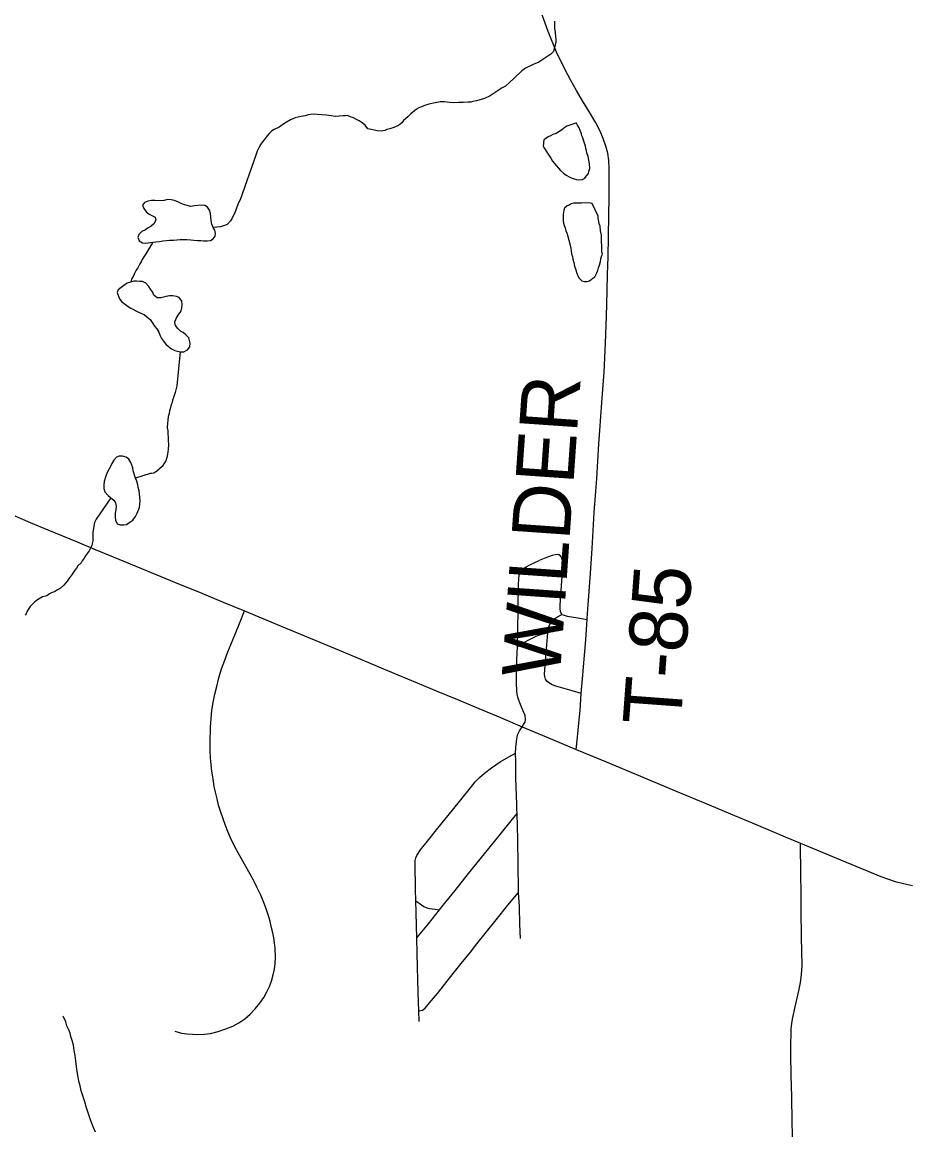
# Model space of a CAD drawing. Extents: x 103424 to 290657, y 38711 to 110967.
# Drawn here: x 214248.751 to 214249.185, y 40214.023 to 40214.565 of the extents above; entities that cross this region are included whole.
import ezdxf

# ---------------------------------------------------------------- set-up
doc = ezdxf.new("R2010")
doc.units = 0
for name, color, linetype in [('GM_X_Minor_Lake', 7, 'Continuous'), ('GM_X_Minor_River', 7, 'Continuous'), ('GM_X_Township_Road', 7, 'Continuous'), ('GM_X_Township_Road_Text', 7, 'Continuous'), ('GM_X_US_Route', 7, 'Continuous')]:
    doc.layers.add(name, color=color, linetype=linetype)

msp = doc.modelspace()

# ---------------------------------------------------------------- linework, layer by layer
at = {"layer": 'GM_X_Minor_Lake'}
for points in [[(214249.0224, 40214.51548), (214249.01785, 40214.51391), (214249.01653, 40214.51295), (214249.0154, 40214.51199), (214249.01408, 40214.51122), (214249.01276, 40214.51044), (214249.01106, 40214.50986), (214249.00992, 40214.50927), (214249.00879, 40214.50869), (214249.00766, 40214.50792), (214249.00671, 40214.50734), (214249.00637, 40214.50411), (214249.00695, 40214.50297), (214249.00811, 40214.50127), (214249.00908, 40214.49976), (214249.01005, 40214.49825), (214249.01095, 40214.49685)], [(214249.01095, 40214.49685), (214249.01487, 40214.49221), (214249.01622, 40214.4909), (214249.01756, 40214.48996), (214249.01947, 40214.48903), (214249.02062, 40214.48847), (214249.02157, 40214.48829), (214249.02272, 40214.48792), (214249.02386, 40214.48774), (214249.02557, 40214.48795), (214249.0267, 40214.48853), (214249.02745, 40214.48949), (214249.02858, 40214.49083), (214249.02875, 40214.49178), (214249.02912, 40214.49331), (214249.02909, 40214.49559), (214249.02829, 40214.49919), (214249.0277, 40214.5009), (214249.0275, 40214.50184), (214249.02729, 40214.50298), (214249.02709, 40214.50412), (214249.0265, 40214.50564), (214249.02611, 40214.50715), (214249.02571, 40214.50829), (214249.02532, 40214.50924), (214249.02512, 40214.51019), (214249.02453, 40214.51189), (214249.02394, 40214.51322), (214249.02317, 40214.51454), (214249.02259, 40214.51548), (214249.0224, 40214.51548)], [(214248.82094, 40214.47768), (214248.8181, 40214.47747), (214248.81639, 40214.47765), (214248.81469, 40214.47764), (214248.81298, 40214.47725), (214248.81128, 40214.47667), (214248.81034, 40214.47533), (214248.81092, 40214.47363), (214248.81226, 40214.47193), (214248.81359, 40214.47099), (214248.81492, 40214.47024), (214248.81645, 40214.46949), (214248.81683, 40214.46798), (214248.8159, 40214.46626), (214248.81458, 40214.46512), (214248.81307, 40214.46416), (214248.81175, 40214.4632), (214248.81005, 40214.46243), (214248.80855, 40214.4609), (214248.80799, 40214.45957), (214248.80876, 40214.45787), (214248.81028, 40214.45693), (214248.81199, 40214.45675), (214248.81539, 40214.45715), (214248.81691, 40214.45735), (214248.81861, 40214.45755), (214248.82031, 40214.45795), (214248.82202, 40214.45796), (214248.82353, 40214.45816), (214248.82543, 40214.45817), (214248.82883, 40214.45857), (214248.83224, 40214.4586), (214248.83395, 40214.45842), (214248.83547, 40214.45824), (214248.83717, 40214.45806), (214248.83888, 40214.45807), (214248.8402, 40214.45789), (214248.84191, 40214.4579), (214248.84361, 40214.45811)], [(214248.84361, 40214.45811), (214248.84493, 40214.45887), (214248.84587, 40214.46021), (214248.84605, 40214.46154), (214248.84566, 40214.46305), (214248.8449, 40214.46438), (214248.84432, 40214.46608), (214248.84393, 40214.46778), (214248.84352, 40214.4712), (214248.84313, 40214.4729), (214248.84217, 40214.47441), (214248.84084, 40214.47516), (214248.83914, 40214.47534), (214248.83573, 40214.47494), (214248.83384, 40214.47474), (214248.83213, 40214.4751), (214248.8308, 40214.47547), (214248.82928, 40214.47622), (214248.82795, 40214.47678), (214248.82605, 40214.47753), (214248.82434, 40214.4779), (214248.82264, 40214.47807), (214248.82094, 40214.47768)], [(214249.03027, 40214.47621), (214249.02874, 40214.47639), (214249.02513, 40214.47635), (214249.02418, 40214.47634), (214249.02228, 40214.47632), (214249.02133, 40214.47631), (214249.02, 40214.47592), (214249.01906, 40214.47534), (214249.01811, 40214.47495), (214249.0168, 40214.47379), (214249.01643, 40214.47284), (214249.01625, 40214.47189), (214249.01607, 40214.47075), (214249.01608, 40214.4698), (214249.0161, 40214.46866), (214249.01611, 40214.4677), (214249.01631, 40214.46657), (214249.0167, 40214.46543), (214249.0171, 40214.46429), (214249.0175, 40214.46278), (214249.01808, 40214.46126), (214249.01832, 40214.46058)], [(214249.01832, 40214.46058), (214249.01948, 40214.45576), (214249.01988, 40214.45425), (214249.02008, 40214.45292), (214249.02029, 40214.45159), (214249.02068, 40214.45026), (214249.02089, 40214.44893), (214249.02129, 40214.44723), (214249.02169, 40214.44552), (214249.02228, 40214.44362), (214249.02287, 40214.44192), (214249.02326, 40214.44097), (214249.02384, 40214.43984), (214249.02519, 40214.43833), (214249.02653, 40214.43796), (214249.02786, 40214.43798), (214249.02899, 40214.43837), (214249.03069, 40214.43953), (214249.03163, 40214.4403), (214249.03256, 40214.44221), (214249.03312, 40214.44335), (214249.03348, 40214.44469), (214249.03385, 40214.44602), (214249.0344, 40214.44774), (214249.03457, 40214.44907), (214249.03494, 40214.45021), (214249.03531, 40214.45136), (214249.0351, 40214.4525), (214249.03509, 40214.45402), (214249.03507, 40214.45573), (214249.03486, 40214.45725), (214249.03484, 40214.45896), (214249.03482, 40214.46067), (214249.03441, 40214.46275), (214249.0342, 40214.46503), (214249.0338, 40214.46617), (214249.0336, 40214.46731), (214249.0332, 40214.46902), (214249.03319, 40214.46997), (214249.03027, 40214.47621)], [(214248.82196, 40214.43064), (214248.82126, 40214.43044), (214248.81937, 40214.43005), (214248.81747, 40214.43003), (214248.81595, 40214.43135), (214248.81518, 40214.43287), (214248.81422, 40214.43419), (214248.81346, 40214.43551), (214248.81193, 40214.43721), (214248.81041, 40214.43796), (214248.80889, 40214.43795), (214248.80738, 40214.43812), (214248.80605, 40214.43812), (214248.80454, 40214.43773), (214248.80284, 40214.43714), (214248.80114, 40214.436), (214248.79982, 40214.43504), (214248.7985, 40214.43389), (214248.79794, 40214.43256), (214248.7991, 40214.42953), (214248.80025, 40214.42802), (214248.80196, 40214.4267), (214248.80329, 40214.42576), (214248.80462, 40214.42501), (214248.80805, 40214.42314), (214248.80976, 40214.42239), (214248.81109, 40214.42183), (214248.81242, 40214.4207), (214248.81413, 40214.41939), (214248.81509, 40214.41787), (214248.81624, 40214.41617), (214248.81738, 40214.41486)], [(214248.81738, 40214.41486), (214248.81835, 40214.41315), (214248.81893, 40214.41145), (214248.81969, 40214.41013), (214248.82065, 40214.4088), (214248.8218, 40214.4073), (214248.82313, 40214.40617), (214248.82446, 40214.40504), (214248.82617, 40214.40429), (214248.82883, 40214.40355), (214248.83053, 40214.40356), (214248.83242, 40214.40452), (214248.83355, 40214.40605), (214248.83373, 40214.40776), (214248.83295, 40214.41041), (214248.83161, 40214.41192), (214248.83028, 40214.41305), (214248.82895, 40214.41361), (214248.82762, 40214.41492), (214248.82647, 40214.41644), (214248.82608, 40214.41814), (214248.82682, 40214.41985), (214248.82776, 40214.42157), (214248.82907, 40214.42328), (214248.82963, 40214.425), (214248.82981, 40214.4267), (214248.82961, 40214.42841), (214248.82827, 40214.43011), (214248.82694, 40214.43067), (214248.82523, 40214.43104), (214248.82353, 40214.43103), (214248.82196, 40214.43064)], [(214248.8069, 40214.34173), (214248.80574, 40214.34533), (214248.80554, 40214.34685), (214248.80515, 40214.34817), (214248.80457, 40214.3495), (214248.80361, 40214.35101), (214248.80228, 40214.35195), (214248.80057, 40214.3525), (214248.79887, 40214.35249), (214248.79755, 40214.3521), (214248.79623, 40214.35058), (214248.79529, 40214.34886), (214248.79473, 40214.34753), (214248.79324, 40214.34486), (214248.79249, 40214.34315), (214248.79212, 40214.34182), (214248.79156, 40214.34011), (214248.79139, 40214.3384), (214248.7914, 40214.33669), (214248.79198, 40214.33499), (214248.79351, 40214.33329), (214248.79484, 40214.33216), (214248.79636, 40214.33104), (214248.79713, 40214.32971), (214248.79752, 40214.32801), (214248.79734, 40214.3263), (214248.79697, 40214.32459), (214248.79699, 40214.32288), (214248.79719, 40214.32117), (214248.79796, 40214.31947)], [(214248.79796, 40214.31947), (214248.79948, 40214.31891), (214248.80118, 40214.31892), (214248.80251, 40214.31912), (214248.8042, 40214.32027), (214248.80552, 40214.32123), (214248.80684, 40214.32295), (214248.80777, 40214.32466), (214248.80889, 40214.32733), (214248.80925, 40214.33074), (214248.80885, 40214.33416), (214248.80865, 40214.33548), (214248.80826, 40214.33719), (214248.80806, 40214.33851), (214248.80748, 40214.34022), (214248.8069, 40214.34173)]]:
    msp.add_lwpolyline(points, dxfattribs=at)
at = {"layer": 'GM_X_Minor_River'}
for points in [[(214249.01193, 40214.56537), (214249.01195, 40214.56404), (214249.01197, 40214.56195), (214249.01219, 40214.55986), (214249.0124, 40214.55777), (214249.01261, 40214.55625), (214249.01262, 40214.5553), (214249.01244, 40214.55435), (214249.01208, 40214.55302), (214249.01135, 40214.55054), (214249.01003, 40214.54919), (214249.00871, 40214.54823), (214249.00664, 40214.54688), (214249.00418, 40214.54534), (214249.00153, 40214.54417), (214248.99983, 40214.54339), (214248.9987, 40214.54281), (214248.99775, 40214.54242), (214248.99587, 40214.54107), (214248.99192, 40214.53723), (214248.99004, 40214.5355), (214248.98797, 40214.53358), (214248.98627, 40214.5328), (214248.98533, 40214.53203), (214248.98382, 40214.53106), (214248.98231, 40214.5301), (214248.98042, 40214.52875), (214248.97759, 40214.52758), (214248.9738, 40214.5264), (214248.9719, 40214.526), (214248.97095, 40214.5258), (214248.96943, 40214.52579), (214248.96715, 40214.52558), (214248.96487, 40214.52555), (214248.9626, 40214.52534), (214248.9605, 40214.52551), (214248.95936, 40214.52569), (214248.95803, 40214.52586), (214248.95594, 40214.52584), (214248.95347, 40214.52544), (214248.95101, 40214.52484), (214248.94873, 40214.52425), (214248.94684, 40214.52347), (214248.94552, 40214.52289), (214248.94438, 40214.52231), (214248.94344, 40214.52154), (214248.94156, 40214.52), (214248.94024, 40214.51865), (214248.93893, 40214.5175), (214248.93799, 40214.51673), (214248.93724, 40214.51558), (214248.93554, 40214.51423), (214248.93327, 40214.51326), (214248.93138, 40214.51267), (214248.92986, 40214.51228), (214248.92892, 40214.51189), (214248.92702, 40214.51149), (214248.92531, 40214.51166), (214248.92054, 40214.51275), (214248.91919, 40214.51445), (214248.91785, 40214.51558), (214248.91632, 40214.51651), (214248.91498, 40214.51726), (214248.91364, 40214.51801), (214248.91249, 40214.51838)], [(214248.91249, 40214.51838), (214248.91058, 40214.51912), (214248.90963, 40214.51911), (214248.9083, 40214.5191), (214248.9066, 40214.51889), (214248.90451, 40214.51868), (214248.9026, 40214.51904), (214248.90032, 40214.5194), (214248.89803, 40214.51956), (214248.89575, 40214.51973), (214248.89404, 40214.5199), (214248.89252, 40214.5197), (214248.89138, 40214.5195), (214248.88986, 40214.5191), (214248.88797, 40214.5187), (214248.88494, 40214.5181), (214248.88267, 40214.51713), (214248.88002, 40214.51539), (214248.8772, 40214.51346), (214248.87474, 40214.5123), (214248.87342, 40214.51152), (214248.87248, 40214.51056), (214248.87135, 40214.50922), (214248.87042, 40214.50788), (214248.8691, 40214.50635), (214248.86817, 40214.5052), (214248.86742, 40214.50367), (214248.8665, 40214.50176), (214248.86576, 40214.49985), (214248.8581, 40214.47792)], [(214248.8581, 40214.47792), (214248.85747, 40214.47677), (214248.85692, 40214.47562), (214248.85636, 40214.47391), (214248.856, 40214.47295), (214248.85526, 40214.47123), (214248.85451, 40214.46971), (214248.85396, 40214.46856), (214248.8534, 40214.4676), (214248.85171, 40214.46588), (214248.85, 40214.46529), (214248.84849, 40214.4647), (214248.8449, 40214.46438)], [(214248.81539, 40214.45715), (214248.81188, 40214.45154), (214248.81095, 40214.45001), (214248.81021, 40214.44867), (214248.80965, 40214.44753), (214248.80909, 40214.44657), (214248.80853, 40214.44562), (214248.80797, 40214.44466), (214248.80723, 40214.44351), (214248.80667, 40214.44256), (214248.8063, 40214.4416), (214248.80574, 40214.44046), (214248.805, 40214.43912), (214248.80481, 40214.43854), (214248.80482, 40214.43778)], [(214248.82883, 40214.40355), (214248.82715, 40214.38693), (214248.82624, 40214.38369), (214248.82551, 40214.38121), (214248.82495, 40214.37988), (214248.82478, 40214.37873), (214248.82441, 40214.37778), (214248.82386, 40214.37568), (214248.82349, 40214.37473), (214248.82332, 40214.3734), (214248.82295, 40214.37187), (214248.82278, 40214.37016), (214248.82261, 40214.36845), (214248.82245, 40214.36654), (214248.82265, 40214.36484), (214248.82267, 40214.36331), (214248.82288, 40214.36199), (214248.8229, 40214.36028), (214248.82311, 40214.358), (214248.82295, 40214.3559), (214248.82277, 40214.35457), (214248.8226, 40214.35343), (214248.82224, 40214.3519), (214248.82169, 40214.35019), (214248.82075, 40214.34885), (214248.82001, 40214.34751), (214248.81737, 40214.3452), (214248.81586, 40214.34424), (214248.81472, 40214.34404), (214248.81415, 40214.34403), (214248.8069, 40214.34173)], [(214248.79484, 40214.33216), (214248.78761, 40214.32171), (214248.78687, 40214.32), (214248.78651, 40214.31828), (214248.78597, 40214.31523), (214248.78599, 40214.3139), (214248.78601, 40214.312), (214248.78602, 40214.31105), (214248.78566, 40214.30972), (214248.78548, 40214.30877), (214248.78474, 40214.30724), (214248.78418, 40214.30628), (214248.78324, 40214.30494), (214248.7825, 40214.30379), (214248.78175, 40214.30264), (214248.78081, 40214.30131), (214248.78026, 40214.30035), (214248.77875, 40214.29881), (214248.77801, 40214.29767), (214248.77726, 40214.29671), (214248.77651, 40214.29575), (214248.77557, 40214.29422), (214248.77464, 40214.29307), (214248.77352, 40214.29135), (214248.77183, 40214.28943), (214248.77014, 40214.28789), (214248.76881, 40214.28712), (214248.7673, 40214.28615), (214248.76617, 40214.28576), (214248.76484, 40214.28518), (214248.76353, 40214.28421), (214248.76144, 40214.28362), (214248.75899, 40214.28227), (214248.75767, 40214.2813), (214248.75673, 40214.28034), (214248.75541, 40214.279), (214248.75466, 40214.27804), (214248.75392, 40214.2767), (214248.75336, 40214.27537), (214248.75299, 40214.27479)], [(214248.78729, 40214.02173), (214248.78632, 40214.024), (214248.78553, 40214.02608), (214248.78474, 40214.02836), (214248.78395, 40214.03082), (214248.78297, 40214.03366), (214248.78218, 40214.0367), (214248.78119, 40214.03954), (214248.7804, 40214.042), (214248.77981, 40214.04447), (214248.77921, 40214.04674), (214248.77881, 40214.04864), (214248.77839, 40214.05149), (214248.77799, 40214.05396), (214248.77776, 40214.05661), (214248.77735, 40214.05927), (214248.77694, 40214.06174), (214248.77653, 40214.0644), (214248.77594, 40214.06667), (214248.77534, 40214.06857), (214248.77494, 40214.07027), (214248.77416, 40214.07217), (214248.77338, 40214.07387), (214248.77279, 40214.07576), (214248.77162, 40214.07823), (214248.77144, 40214.07853)]]:
    msp.add_lwpolyline(points, dxfattribs=at)
at = {"layer": 'GM_X_Township_Road'}
for points in [[(214249.03427, 40214.36721), (214249.03445, 40214.36973), (214249.03526, 40214.38083), (214249.03618, 40214.39359), (214249.03686, 40214.40777), (214249.03731, 40214.42103), (214249.03772, 40214.43329), (214249.0379, 40214.44158), (214249.03808, 40214.44988), (214249.0383, 40214.46011), (214249.03852, 40214.47034), (214249.03859, 40214.47932), (214249.03864, 40214.48829), (214249.03871, 40214.49322), (214249.03852, 40214.4971), (214249.03797, 40214.5008), (214249.03698, 40214.50419), (214249.03569, 40214.50795), (214249.03421, 40214.51159), (214249.03205, 40214.51566), (214249.02946, 40214.51997), (214249.02564, 40214.52632), (214249.02266, 40214.53136), (214249.01978, 40214.53662), (214249.01719, 40214.54161), (214249.01294, 40214.55025), (214249.00887, 40214.56023), (214249.00523, 40214.57022)], [(214249.02783, 40214.27312), (214249.02829, 40214.27997), (214249.02927, 40214.29285), (214249.03026, 40214.30734), (214249.03082, 40214.31612), (214249.03137, 40214.32491), (214249.03202, 40214.33326), (214249.03267, 40214.34161), (214249.03316, 40214.35012), (214249.03365, 40214.35863), (214249.03427, 40214.36721)], [(214248.99604, 40214.22006), (214248.99678, 40214.22119), (214248.99747, 40214.22242), (214248.99777, 40214.22374), (214248.99749, 40214.22561), (214248.99695, 40214.22716), (214248.99588, 40214.22931), (214248.99486, 40214.23178), (214248.99442, 40214.23319), (214248.99401, 40214.23463), (214248.9937, 40214.23608), (214248.99347, 40214.23749), (214248.99329, 40214.24156), (214248.99335, 40214.24766), (214248.99355, 40214.25293), (214248.9938, 40214.25935), (214248.99392, 40214.26697), (214248.99415, 40214.27838), (214248.99436, 40214.28978), (214248.99446, 40214.29231), (214248.99465, 40214.29431), (214248.99508, 40214.29564), (214248.99575, 40214.29683), (214248.9967, 40214.29764), (214248.998, 40214.2984), (214249.00009, 40214.29944), (214249.00447, 40214.30141)], [(214249.01542, 40214.27513), (214249.01485, 40214.27647), (214249.01469, 40214.27804), (214249.01462, 40214.27966), (214249.01526, 40214.28904), (214249.0159, 40214.29841), (214249.01595, 40214.30084), (214249.01538, 40214.30312), (214249.01485, 40214.30374), (214249.01409, 40214.30417), (214249.01314, 40214.30436), (214249.01226, 40214.30432), (214249.0108, 40214.30398), (214249.00847, 40214.30308), (214249.00447, 40214.30141)], [(214248.8261, 40214.07114), (214248.82771, 40214.07067), (214248.82934, 40214.07026), (214248.83194, 40214.06985), (214248.83473, 40214.06966), (214248.83741, 40214.06962), (214248.8407, 40214.06975), (214248.84366, 40214.07013), (214248.84728, 40214.071), (214248.85106, 40214.07226), (214248.85449, 40214.07372), (214248.85749, 40214.07533), (214248.86037, 40214.07727), (214248.86298, 40214.07956), (214248.86546, 40214.08207), (214248.86773, 40214.08483), (214248.86964, 40214.08765), (214248.87117, 40214.09042), (214248.87247, 40214.09308), (214248.87344, 40214.09571), (214248.87426, 40214.09869), (214248.87483, 40214.10157), (214248.87527, 40214.10425), (214248.87543, 40214.10732), (214248.87525, 40214.11186), (214248.87492, 40214.11436), (214248.87452, 40214.11686), (214248.87405, 40214.11934), (214248.8735, 40214.12181), (214248.87291, 40214.12427), (214248.87225, 40214.1267), (214248.87151, 40214.12913), (214248.87071, 40214.13152), (214248.86952, 40214.13441), (214248.86815, 40214.13773), (214248.86634, 40214.14162), (214248.86477, 40214.14481), (214248.86298, 40214.14805), (214248.85872, 40214.15553), (214248.85631, 40214.15997), (214248.85473, 40214.16304), (214248.85346, 40214.16583), (214248.85215, 40214.16884), (214248.85094, 40214.17175), (214248.84974, 40214.17504), (214248.84848, 40214.17876), (214248.84755, 40214.18172), (214248.84678, 40214.18484), (214248.84601, 40214.18818), (214248.84547, 40214.19098), (214248.84486, 40214.1947), (214248.84432, 40214.19837), (214248.84399, 40214.20149), (214248.84366, 40214.20489), (214248.84349, 40214.20856), (214248.84344, 40214.21234), (214248.8436, 40214.22012), (214248.84393, 40214.22406), (214248.84432, 40214.22817), (214248.84497, 40214.23201), (214248.84574, 40214.23606), (214248.84662, 40214.23979), (214248.84766, 40214.24406), (214248.84903, 40214.24844), (214248.85056, 40214.25266), (214248.8521, 40214.25671), (214248.8545, 40214.26258), (214248.85779, 40214.27057), (214248.86031, 40214.27682)], [(214249.02502, 40214.23638), (214249.02058, 40214.23767), (214249.01247, 40214.24006), (214249.0108, 40214.24068), (214249.00937, 40214.2414), (214249.00833, 40214.2423), (214249.00747, 40214.24345), (214249.00709, 40214.24478), (214249.00694, 40214.24592), (214249.00785, 40214.25636), (214249.00867, 40214.26602), (214249.00875, 40214.26746), (214249.00894, 40214.2687), (214249.00937, 40214.26985), (214249.01004, 40214.27104), (214249.01085, 40214.27204), (214249.01199, 40214.27304), (214249.01342, 40214.27399), (214249.01542, 40214.27513), (214249.01666, 40214.27466), (214249.01814, 40214.27423), (214249.02325, 40214.27338), (214249.0278, 40214.27263)], [(214249.02243, 40214.20906), (214249.02311, 40214.21498), (214249.02379, 40214.22187), (214249.02441, 40214.22805), (214249.02502, 40214.23638), (214249.02564, 40214.24365), (214249.02641, 40214.25314), (214249.02718, 40214.26264), (214249.0278, 40214.27263), (214249.02783, 40214.27312)], [(214248.9938, 40214.25935), (214248.99634, 40214.261), (214248.99869, 40214.2624), (214249.00071, 40214.26337)], [(214249.00071, 40214.26337), (214249.00258, 40214.26428), (214249.00412, 40214.26489), (214249.00568, 40214.26539), (214249.00867, 40214.26602)], [(214248.99519, 40214.11651), (214248.99491, 40214.12355), (214248.99474, 40214.13201), (214248.99432, 40214.13905), (214248.99416, 40214.15375), (214248.99402, 40214.16356), (214248.99398, 40214.16489), (214248.99372, 40214.17146), (214248.99356, 40214.17763), (214248.99349, 40214.17998), (214248.99342, 40214.18226), (214248.99305, 40214.19477), (214248.99296, 40214.20293), (214248.99284, 40214.20713), (214248.99301, 40214.21005), (214248.9933, 40214.2129), (214248.99367, 40214.2152), (214248.99402, 40214.21658), (214248.99473, 40214.21817), (214248.99604, 40214.22006)], [(214248.94573, 40214.076), (214248.94547, 40214.08117), (214248.9453, 40214.08539), (214248.94516, 40214.09008), (214248.94502, 40214.09653), (214248.94493, 40214.10236), (214248.9447, 40214.10938), (214248.94451, 40214.11679), (214248.94435, 40214.12267), (214248.94426, 40214.12935), (214248.94407, 40214.13492), (214248.94388, 40214.14046), (214248.9437, 40214.15305), (214248.94377, 40214.15468), (214248.94403, 40214.15596), (214248.94451, 40214.15719), (214248.94636, 40214.15985), (214248.94982, 40214.16409), (214248.95489, 40214.17052), (214248.96193, 40214.17928), (214248.97073, 40214.19022), (214248.97312, 40214.19312), (214248.97528, 40214.19537), (214248.97758, 40214.1974), (214248.98108, 40214.20008), (214248.98527, 40214.20299), (214248.98954, 40214.20545), (214248.99284, 40214.20713)], [(214248.94451, 40214.11679), (214248.9502, 40214.1237), (214248.9557, 40214.13059), (214248.95748, 40214.13282), (214248.96326, 40214.14007), (214248.96978, 40214.14833), (214248.9776, 40214.1579), (214248.98528, 40214.16746), (214248.99128, 40214.17497), (214248.99356, 40214.17763)], [(214249.12842, 40214.0143), (214249.12817, 40214.02673), (214249.12793, 40214.03915), (214249.12772, 40214.04944), (214249.1275, 40214.05974), (214249.12744, 40214.06523), (214249.12762, 40214.06967), (214249.12774, 40214.0722), (214249.12805, 40214.07509), (214249.12848, 40214.0778), (214249.12972, 40214.08304), (214249.13151, 40214.09094), (214249.13231, 40214.09507), (214249.13275, 40214.09883), (214249.13303, 40214.10347), (214249.13282, 40214.11701), (214249.1326, 40214.13055), (214249.13253, 40214.13913), (214249.13246, 40214.14771), (214249.13231, 40214.16313)], [(214248.94547, 40214.08117), (214248.94729, 40214.08149), (214248.94869, 40214.08239), (214248.95082, 40214.08499), (214248.95459, 40214.08967), (214248.96227, 40214.09939), (214248.96621, 40214.10423), (214248.97076, 40214.10991), (214248.97394, 40214.11385), (214248.97794, 40214.11897), (214248.98339, 40214.12571), (214248.98913, 40214.1328), (214248.99432, 40214.13905)], [(214248.94407, 40214.13492), (214248.94507, 40214.13424), (214248.94802, 40214.13221), (214248.94944, 40214.13156), (214248.95081, 40214.1312), (214248.95352, 40214.13086), (214248.9557, 40214.13059)]]:
    msp.add_lwpolyline(points, dxfattribs=at)
at = {"layer": 'GM_X_US_Route'}
for points in [[(214248.74665, 40214.32374), (214248.75534, 40214.3201), (214248.76403, 40214.31646), (214248.77839, 40214.31054), (214248.78721, 40214.3069), (214248.79602, 40214.30326), (214248.8043, 40214.2998), (214248.81257, 40214.29634), (214248.82595, 40214.29087), (214248.83934, 40214.28541), (214248.84982, 40214.28112), (214248.86031, 40214.27682), (214248.86923, 40214.27311), (214248.87816, 40214.2694), (214248.89238, 40214.26347), (214248.90661, 40214.25754), (214248.92095, 40214.25156), (214248.92511, 40214.24983)], [(214248.92511, 40214.24983), (214248.93529, 40214.24559), (214248.94468, 40214.24167), (214248.95407, 40214.23776), (214248.96447, 40214.23343), (214248.97488, 40214.2291), (214248.98546, 40214.22458), (214248.99604, 40214.22006), (214249.00789, 40214.21515), (214249.01516, 40214.21211), (214249.02243, 40214.20906), (214249.03677, 40214.20309), (214249.0469, 40214.19887), (214249.05702, 40214.19465), (214249.07136, 40214.18866), (214249.08569, 40214.18268), (214249.10003, 40214.17669), (214249.10859, 40214.17311), (214249.11715, 40214.16953), (214249.12473, 40214.16633), (214249.13231, 40214.16313), (214249.14204, 40214.15907), (214249.15177, 40214.15501), (214249.16493, 40214.14957), (214249.17158, 40214.14692), (214249.17858, 40214.14442), (214249.18269, 40214.14337), (214249.18708, 40214.14243)]]:
    msp.add_lwpolyline(points, dxfattribs=at)

# ---------------------------------------------------------------- texts
at = {"layer": 'GM_X_Township_Road_Text'}
for s, rotation, p in [('WILDER', 85.9999, (214249.01447, 40214.24356)), ('T-85', 85.7655, (214249.07355, 40214.22013))]:
    msp.add_text(s, height=0.028409, rotation=rotation, dxfattribs=at).set_placement(p)

doc.saveas('drawing.dxf')
